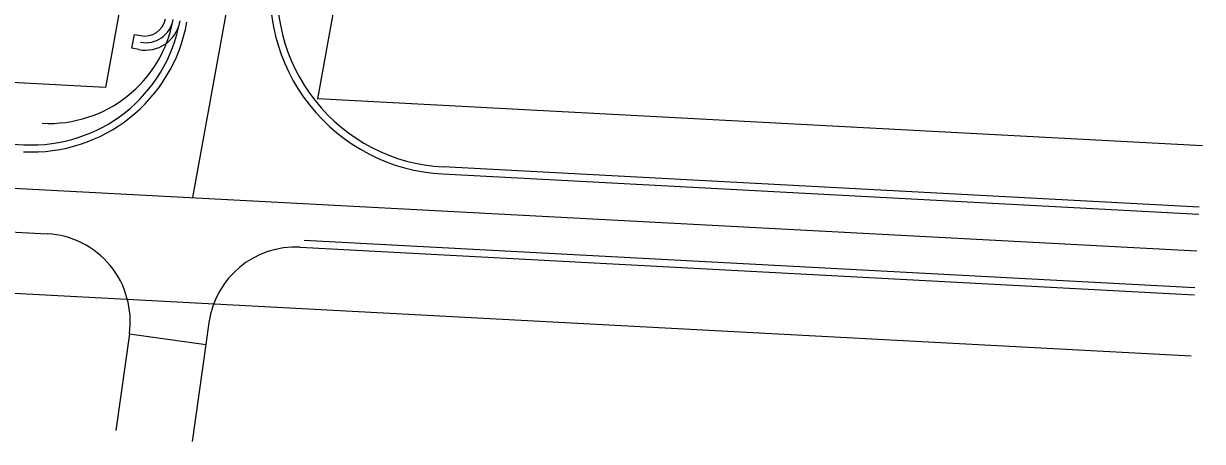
# Model space of a CAD drawing. Extents: x 1815539 to 1947826, y 273303 to 993194.
# Drawn here: x 1875871 to 1876207.4, y 317648.2 to 317767.3 of the extents above; entities that cross this region are included whole.
import ezdxf

# ---------------------------------------------------------------- set-up
doc = ezdxf.new("R2010")
doc.units = 0
for name, color, linetype in [('DT_P_Graded_Shoulder', 7, 'Continuous'), ('GE_P_Alignment', 7, 'Continuous'), ('PM_P_Edge_Line', 7, 'Continuous'), ('PV_P_EOP', 7, 'Continuous'), ('PV_X_EOP', 7, 'Continuous'), ('RD_P_GR_Lt', 7, 'Continuous'), ('RD_X_GR_Lt', 7, 'Continuous'), ('RW_X_Fee_RW', 7, 'Continuous')]:
    doc.layers.add(name, color=color, linetype=linetype)

msp = doc.modelspace()

# ---------------------------------------------------------------- linework, layer by layer
at = {"layer": 'DT_P_Graded_Shoulder'}
msp.add_lwpolyline([(1875903.87, 317759.86), (1875901.9, 317760.22), (1875902.61, 317764.16), (1875904.42, 317763.83)], dxfattribs=at)
for centre, radius in [((1875905.56, 317769.72), 6), ((1875905.78, 317769.68), 10)]:
    msp.add_arc(centre, radius, 258.9775, 348.9775, dxfattribs=at)
at = {"layer": 'GE_P_Alignment'}
msp.add_line((1875970.16, 317999.04), (1875919.23, 317717.68), dxfattribs=at)
msp.add_lwpolyline([(1875536.4, 317735.59), (1875826.79, 317722.58), (1876205.77, 317702.49)], dxfattribs=at)
at = {"layer": 'PM_P_Edge_Line'}
for p, q in [((1875990.61, 317724.41), (1876206.32, 317712.97)), ((1876205.21, 317692), (1875951.05, 317705.47))]:
    msp.add_line(p, q, dxfattribs=at)
for centre, radius, start, end in [((1875993.37, 317776.33), 52, 169.7392, 266.9656), ((1875873.33, 317775.69), 45, 266.9656, 349.7392)]:
    msp.add_arc(centre, radius, start, end, dxfattribs=at)
at = {"layer": 'PV_P_EOP'}
for p, q in [((1876206.43, 317714.97), (1875990.72, 317726.4)), ((1875949.94, 317703.53), (1876205.11, 317690)), ((1875923.87, 317682.07), (1875922.98, 317675.8)), ((1875901.19, 317678.88), (1875922.98, 317675.8))]:
    msp.add_line(p, q, dxfattribs=at)
for points in [[(1875536.96, 317748.08), (1875827.4, 317735.06), (1875871.05, 317732.75)], [(1875535.84, 317723.11), (1875826.18, 317710.09), (1875877.77, 317707.36)]]:
    msp.add_lwpolyline(points, dxfattribs=at)
for centre, radius, start, end in [((1875993.37, 317776.33), 50, 169.7392, 266.9656), ((1875873.33, 317775.69), 43, 266.9656, 349.7392), ((1875876.44, 317682.39), 25, 351.9335, 86.9656), ((1875948.62, 317678.57), 25, 86.9656, 171.9335)]:
    msp.add_arc(centre, radius, start, end, dxfattribs=at)
at = {"layer": 'PV_X_EOP'}
for p, q in [((1875901.19, 317678.88), (1875897.28, 317651.28)), ((1875922.98, 317675.8), (1875919.07, 317648.2))]:
    msp.add_line(p, q, dxfattribs=at)
at = {"layer": 'RD_P_GR_Lt'}
msp.add_arc((1875905.8, 317769.81), 8, 259.7392, 349.7392, dxfattribs=at)
at = {"layer": 'RD_X_GR_Lt'}
msp.add_arc((1875878.25, 317774.8), 36, 266.9656, 349.7392, dxfattribs=at)
at = {"layer": 'RW_X_Fee_RW'}
for p, q in [((1875940.64, 318004.38), (1875894.42, 317749.03)), ((1875999.69, 317993.69), (1875954.82, 317745.83)), ((1876207.36, 317732.44), (1875954.82, 317745.83))]:
    msp.add_line(p, q, dxfattribs=at)
for points in [[(1875894.42, 317749.03), (1875828.25, 317752.54), (1875537.74, 317765.56)], [(1876204.18, 317672.53), (1875825.32, 317692.61), (1875535.06, 317705.62)]]:
    msp.add_lwpolyline(points, dxfattribs=at)

doc.saveas('drawing.dxf')
